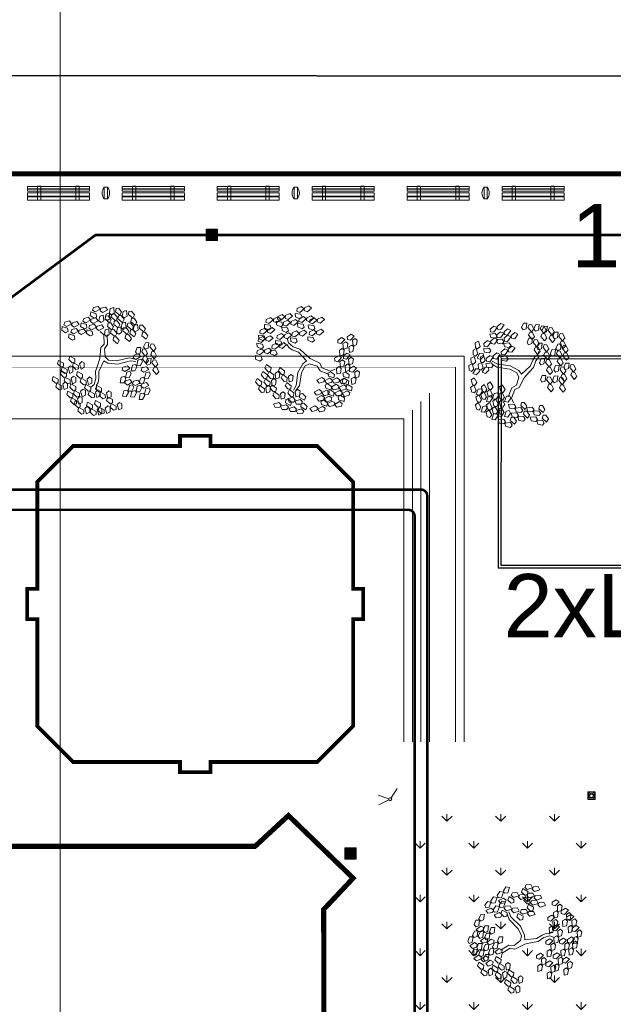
# Model space of a CAD drawing. Header units: millimetres. Extents: x 747415 to 1601423, y -236173 to 551995.
# Tile 327 of 549: x 1115959 to 1139404, y 124037 to 162897. Entities that reach past the tile are written whole.
import ezdxf
from ezdxf.lldxf.tags import DXFTag

# ---------------------------------------------------------------- set-up
doc = ezdxf.new("R2010")
doc.units = ezdxf.units.MM
doc.header["$LTSCALE"] = 100
doc.header["$MEASUREMENT"] = 0
doc.linetypes.add('BORDERX2', pattern=[88.9, 25.4, -12.7, 25.4, -12.7, 0, -12.7])
doc.layers.get('0').update_dxf_attribs({"linetype": 'CONTINUOUS', "lineweight": 0})
for name, color, linetype, lineweight in [('T--9021_OPSTALLEN_SPEC_Rondom_gebouw_Z', 8, 'CONTINUOUS', 0), ('T--A9042_BEPLANTING', 90, 'CONTINUOUS', 0), ('T--L9020_GEBOUWEN', 252, 'CONTINUOUS', 0), ('T--L9024_Trappen', 8, 'CONTINUOUS', 0), ('T--L9042_BOMEN', 84, 'CONTINUOUS', 0), ('T--L9051_Verwarming', 210, 'CENTRALE_VERWARMING', 0), ('T--L9052_Hemelwaterafvoer', 130, 'HEMELWATER_AFVOER', 0), ('T--L9052_Straatkolken', 240, 'CONTINUOUS', 0), ('T--L9064_ICT', 170, 'ICT_LEIDING', 0), ('T--L9071_TERREINMEUBILAIR_Bank', 250, 'CONTINUOUS', 0), ('T--T9042_Boomsoort', 7, 'CONTINUOUS', 0)]:
    doc.layers.add(name, color=color, linetype=linetype, lineweight=lineweight)
doc.layers.add('T--L9000_PERCELEN', color=4, linetype='BORDERX2')
doc.layers.add('T--L9041_VERHARDING_Wegen', color=7, linetype='CONTINUOUS')
doc.styles.get("Standard").update_dxf_attribs({"font": 'arial.ttf'})
tags = doc.linetypes.add('CENTRALE_VERWARMING', pattern='A,12.7,-5.08,["CV",Standard,S=2.54,R=0,X=-2.54,Y=-1.27],-5.08', length=22.86).pattern_tags.tags
tags[6] = DXFTag(74, 10)
tags = doc.linetypes.add('HEMELWATER_AFVOER', pattern='A,12.7,-5.08,["HWA",Standard,S=2.54,R=0,X=-2.54,Y=-1.27],-7.62', length=25.4).pattern_tags.tags
tags[6] = DXFTag(74, 10)
tags = doc.linetypes.add('ICT_LEIDING', pattern='A,12.7,-5.08,["ICT",Standard,S=2.54,R=0,X=-2.54,Y=-1.27],-7.62', length=25.4).pattern_tags.tags
tags[6] = DXFTag(74, 10)

# ---------------------------------------------------------------- blocks, each defined once
blk = doc.blocks.new('FMEBLOCK8')
at = {"layer": 'T--L9000_PERCELEN', "flags": 128}
blk.add_lwpolyline([(80.41812, -10.793575), (80.19502, -11.000275), (79.98204, -11.217375), (79.7801, -11.445525), (79.59104, -11.68245), (79.41302, -11.92945), (79.24903, -12.18555), (79.097, -12.448475), (78.959, -12.719525), (78.83503, -12.9974), (78.72601, -13.280475), (78.6301, -13.5694), (78.55006, -13.86255), (78.48405, -14.159275), (78.43299, -14.458275), (78.39803, -14.760525), (78.37802, -15.0644), (78.37411, -15.3673), (78.38492, -15.6715), (78.41114, -15.9744), (78.453, -16.27535), (78.50912, -16.57435), (78.58111, -16.86945), (78.66805, -17.160325), (78.76902, -17.4473), (78.88494, -17.728425), (79.01512, -18.003375), (79.15795, -18.2715), (79.31504, -18.5315), (79.48501, -18.783375), (79.66809, -19.026475), (79.86313, -19.2595), (166.62695, -118.250275), (170.81502, -117.9893), (172.64996, -119.8535), (174.41797, -122.567575), (175.33498, -125.5644), (175.33199, -129.0783), (177.77896, -152.066525), (143.32404, -153.153325), (124.91898, -153.708425), (101.19701, -152.5394), (57.80406, -147.921475), (51.18995, -147.2393), (60.34993, -141.66945), (36.61002, -137.8793), (6.12812, -132.982525), (-32.51188, -124.855575), (-75.50601, -115.69935), (-114.67087, -107.24545), (-155.98807, -98.490275), (-201.03702, -88.701275), (-196.19989, -62.437375), (-193.60503, -48.347325), (-183.94089, 5.017675), (-169.50908, 82.338425), (-156.21094, 153.708425), (-153.35296, 153.1556), (-114.78794, 145.603575), (-60.05599, 135.1896), (5.01193, 122.717725), (7.06399, 122.391425), (22.62993, 119.480725), (65.84992, 111.274475), (165.02799, 92.078675), (199.46198, 85.381725), (201.03702, 84.815575), (195.60695, 83.9605), (187.06912, 77.793625), (170.01301, 62.10945), (164.46311, 63.005475), (108.07194, 13.410475), (86.38593, -5.380375)], close=True, dxfattribs=at)
blk = doc.blocks.new('FMEBLOCK10')
at = {"layer": 'T--L9000_PERCELEN', "flags": 128}
blk.add_lwpolyline([(-144.82893, 14.817888), (-145.02397, 15.050913), (-145.20705, 15.294013), (-145.37702, 15.545888), (-145.53411, 15.805888), (-145.67694, 16.074013), (-145.80712, 16.348963), (-145.92304, 16.630088), (-146.02401, 16.917063), (-146.11095, 17.207938), (-146.18294, 17.503038), (-146.23906, 17.802038), (-146.28092, 18.102988), (-146.30714, 18.405888), (-146.31795, 18.710088), (-146.31404, 19.012988), (-146.29403, 19.316863), (-146.25907, 19.619113), (-146.20801, 19.918113), (-146.142, 20.214838), (-146.06196, 20.507988), (-145.96605, 20.796913), (-145.85703, 21.079988), (-145.73306, 21.357863), (-145.59506, 21.628913), (-145.44303, 21.891838), (-145.27904, 22.147938), (-145.10102, 22.394938), (-144.91196, 22.631863), (-144.71002, 22.860013), (-144.49704, 23.077113), (-144.27394, 23.283813), (-138.30613, 28.697013), (-116.62012, 47.487863), (-60.22895, 97.082863), (-54.67905, 96.186838), (-37.62294, 111.871013), (-29.08511, 118.037888), (-23.65504, 118.892963), (-18.79813, 119.658013), (-9.22392, 115.908813), (-1.20911, 112.288963), (0.65504, 110.160863), (101.86102, -5.339912), (110.37999, -16.182887), (130.01394, -40.804887), (146.31795, -61.715062), (145.31699, -62.344912), (128.53504, -71.838162), (109.77095, -81.221887), (96.853, -87.145012), (86.75508, -91.497087), (65.77494, -99.458937), (35.85286, -109.074062), (-3.25703, -117.914062), (-11.3781, -119.658012), (-17.09406, -117.515937), (-48.71308, -83.590162), (-53.87704, -83.911912), (-58.06511, -84.172887)], close=True, dxfattribs=at)
blk = doc.blocks.new('L', base_point=(1.368, 0.591))
for p, q in [((1.281, 0.65), (1.312, 0.675)), ((1.294, 0.6), (1.281, 0.65)), ((1.312, 0.675), (1.342, 0.621)), ((1.275, 0.567), (1.306, 0.592)), ((1.288, 0.517), (1.275, 0.567)), ((1.322, 0.591), (1.294, 0.6)), ((1.306, 0.592), (1.336, 0.538)), ((1.342, 0.621), (1.322, 0.591)), ((1.337, 0.489), (1.356, 0.548)), ((1.356, 0.548), (1.391, 0.554)), ((1.391, 0.554), (1.404, 0.527)), ((1.317, 0.508), (1.288, 0.517)), ((1.336, 0.538), (1.317, 0.508)), ((1.376, 0.484), (1.337, 0.489)), ((1.404, 0.527), (1.376, 0.484))]:
    blk.add_line(p, q)
blk = doc.blocks.new('boom40')
for p, q in [((1284, 1530), (1366, 1774)), ((-1946, 554), (-2339, 820)), ((-1946, 798), (-2318, 1020)), ((-911, 665), (-1946, 798)), ((683, 621), (890, 1109)), ((890, 1109), (1076, 1397)), ((932, 510), (1118, 1042)), ((1076, 1397), (1284, 1530)), ((1118, 1042), (1428, 1419)), ((1428, 1419), (1780, 1530)), ((-932, 377), (-1946, 554)), ((-372, 89), (-932, 377)), ((-228, 288), (-911, 665)), ((-228, -244), (-372, 89)), ((0, 0), (-228, 288)), ((0, 0), (683, 621)), ((207, -289), (600, 155)), ((600, 155), (932, 510)), ((-228, -244), (-414, -865)), ((207, -289), (-186, -1065)), ((-766, -1087), (-1056, -1797)), ((-538, -1220), (-807, -1907)), ((-414, -865), (-766, -1087)), ((-186, -1065), (-538, -1220)), ((-807, -1907), (-642, -2262))]:
    blk.add_line(p, q)
for p, xscale, yscale, zscale, rotation in [((-1759, 3260), 7200.000000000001, 7200.000000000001, 7200.000000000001, 295.0165150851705), ((331, 3260), 7199.999999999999, 7199.999999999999, 7199.999999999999, 190.1248425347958), ((1304, 3149), 7199.999999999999, 7199.999999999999, 7199.999999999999, 190.1248425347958), ((1945, 3016), 7199.999999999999, 7199.999999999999, 7199.999999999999, 190.1248425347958), ((-1221, 2816), 7200.000000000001, 7200.000000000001, 7200.000000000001, 295.0165150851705), ((-662, 2528), 7200.000000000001, 7200.000000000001, 7200.000000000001, 295.0165150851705), ((2794, 2550), 7199.999999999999, 7199.999999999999, 7199.999999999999, 190.1248425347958), ((-3146, 1930), 7199.999999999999, 7199.999999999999, 7199.999999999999, 347.8021081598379), ((-2256, 2107), 7200.000000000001, 7200.000000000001, 7200.000000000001, 295.0165150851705), ((766, 2084), 7199.999999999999, 7199.999999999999, 7199.999999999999, 190.1248425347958), ((1532, 1685), 7199.999999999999, 7199.999999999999, 7199.999999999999, 190.1248425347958), ((3043, 1619), 7199.999999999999, 7199.999999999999, 7199.999999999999, 190.1248425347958), ((-2070, 931), 7200.000000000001, 7200.000000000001, 7200.000000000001, 295.0165150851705), ((-890, 1463), 7200.000000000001, 7200.000000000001, 7200.000000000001, 295.0165150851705), ((2587, 1175), 7199.999999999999, 7199.999999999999, 7199.999999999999, 190.1248425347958), ((-3477, 710), 7199.999999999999, 7199.999999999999, 7199.999999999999, 347.8021081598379), ((-2732, 820), 7199.999999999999, 7199.999999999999, 7199.999999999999, 347.8021081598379), ((1739, 488), 7199.999999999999, 7199.999999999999, 7199.999999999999, 190.1248425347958), ((2877, -67), 7199.999999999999, 7199.999999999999, 7199.999999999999, 190.1248425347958), ((3663, 110), 7199.999999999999, 7199.999999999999, 7199.999999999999, 190.1248425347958), ((1821, -865), 7199.999999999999, 7199.999999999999, 7199.999999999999, 190.1248425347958), ((2773, -910), 7199.999999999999, 7199.999999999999, 7199.999999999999, 190.1248425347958), ((-310, -2284), 7200.000000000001, 7200.000000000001, 7200.000000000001, 66.16076666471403), ((1118, -2528), 7200.000000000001, 7200.000000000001, 7200.000000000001, 66.16076666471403), ((-1138, -3460), 7200.000000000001, 7200.000000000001, 7200.000000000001, 66.16076666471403), ((-103, -2971), 7200.000000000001, 7200.000000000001, 7200.000000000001, 66.16076666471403), ((1387, -3282), 7200.000000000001, 7200.000000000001, 7200.000000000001, 66.16076666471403)]:
    blk.add_blockref('L', p, dxfattribs=dict(xscale=xscale, yscale=yscale, zscale=zscale, rotation=rotation))
at = {"xscale": 7200, "yscale": 7200, "zscale": 7200}
for p in [(-3353, -887), (-2070, -1220), (-2546, -1419), (-1118, -1441), (-2980, -2240), (-2132, -2839), (-1656, -2572), (-1138, -2617)]:
    blk.add_blockref('L', p, dxfattribs=at)
blk = doc.blocks.new('Afvalbak')
at = {"layer": 'T--L9071_TERREINMEUBILAIR_Bank', "linetype": 'Continuous'}
blk.add_lwpolyline([(-65, 0), (65, 0), (65, -460), (-65, -460)], close=True, dxfattribs=at)
for centre, start, end in [((225.625, -230), 141.641984, 218.358016), ((-225.625, -230), 321.641984, 38.358016)]:
    blk.add_arc(centre, 370.625, start, end, dxfattribs=at)
blk = doc.blocks.new('*U179')
at = {"layer": 'T--L9071_TERREINMEUBILAIR_Bank', "linetype": 'Continuous'}
for points in [[(-300, 0), (0, 0), (0, -300), (-300, -300)], [(-191, -50), (-250, -109), (-250, -191), (-191, -250), (-109, -250), (-50, -191), (-50, -109), (-109, -50)]]:
    blk.add_lwpolyline(points, close=True, dxfattribs=at)
for points in [[(-109, -50), (0, 0)], [(-50, -109), (0, 0)], [(-250, -109), (-300, 0)], [(-191, -50), (-300, 0)], [(-250, -191), (-300, -300)], [(-191, -250), (-300, -300)], [(-109, -250), (0, -300)], [(-50, -191), (0, -300)]]:
    blk.add_lwpolyline(points, dxfattribs=at)
blk.add_circle((-150, -150), 70, dxfattribs=at)

msp = doc.modelspace()

# ---------------------------------------------------------------- hatches: boundary and pattern name
at = {"layer": 'T--A9042_BEPLANTING'}
h = msp.add_hatch(dxfattribs=at)
h.set_pattern_fill('GRASS', color=256, scale=1500, style=0)
edge = h.paths.add_edge_path()
edge.add_line((1194589.183, 247525.193), (1194593.64, 247264.881))
edge.add_line((1194593.64, 247264.881), (1189597.042, 247120.843))
edge.add_line((1189597.042, 247120.843), (1179615.176, 246734.424))
edge.add_line((1179615.176, 246734.424), (1169673.169, 246260.926))
edge.add_line((1169673.169, 246260.926), (1159743.156, 245284.429))
edge.add_line((1159743.156, 245284.429), (1149794.302, 244232.037))
edge.add_line((1149794.302, 244232.037), (1139904.319, 243419.621))
edge.add_line((1139904.319, 243419.621), (1138613.747, 243325.021))
edge.add_line((1138613.747, 243325.021), (1135690.007, 243117.197))
edge.add_line((1135690.007, 243117.197), (1132771.926, 242932.503))
edge.add_line((1132771.926, 242932.503), (1129859.398, 242758.599))
edge.add_line((1129859.398, 242758.599), (1126616.556, 242566.575))
edge.add_line((1126616.556, 242566.575), (1123385.964, 242364.695))
edge.add_line((1123385.964, 242364.695), (1120184.728, 242139.833))
edge.add_line((1120184.728, 242139.833), (1117014.113, 241880.011))
edge.add_line((1117014.113, 241880.011), (1113876.289, 241570.228))
edge.add_line((1113876.289, 241570.228), (1110773.76, 241198.319))
edge.add_line((1110773.76, 241198.319), (1107692.214, 240764.72))
edge.add_line((1107692.214, 240764.72), (1104624.361, 240306.925))
edge.add_line((1104624.361, 240306.925), (1101572.465, 239835.828))
edge.add_line((1101572.465, 239835.828), (1100403.086, 239650.924))
edge.add_line((1100403.086, 239650.924), (1097780.987, 239217.99))
edge.add_line((1097780.987, 239217.99), (1095157.329, 238732.83))
edge.add_line((1095157.329, 238732.83), (1092526.922, 238274.052))
edge.add_line((1092526.922, 238274.052), (1089457.602, 237766.051))
edge.add_line((1089457.602, 237766.051), (1086388.73, 237224.846))
edge.add_line((1086388.73, 237224.846), (1083401.545, 236651.668))
edge.add_line((1083401.545, 236651.668), (1080469.385, 236024.459))
edge.add_line((1080469.385, 236024.459), (1077519.444, 235269.823))
edge.add_line((1077519.444, 235269.823), (1074567.867, 234454.498))
edge.add_line((1074567.867, 234454.498), (1071611.505, 233602.32))
edge.add_line((1071611.505, 233602.32), (1068661.406, 232725.291))
edge.add_line((1068661.406, 232725.291), (1065719.424, 231822.381))
edge.add_line((1065719.424, 231822.381), (1062684.54, 230856.109))
edge.add_line((1062684.54, 230856.109), (1059866.196, 229920.836))
edge.add_line((1059866.196, 229920.836), (1056845.381, 228880.035))
edge.add_line((1056845.381, 228880.035), (1054034.15, 227860.451))
edge.add_line((1054034.15, 227860.451), (1051908.682, 227043.859))
edge.add_line((1051908.682, 227043.859), (1051192.354, 226766.278))
edge.add_line((1051192.354, 226766.278), (1050671.69, 226564.519))
edge.add_line((1050671.69, 226564.519), (1049927.631, 226262.62))
edge.add_line((1049927.631, 226262.62), (1049070.32, 225903.54))
edge.add_line((1049070.32, 225903.54), (1048360.834, 225606.376))
edge.add_line((1048360.834, 225606.376), (1045574.185, 224396.868))
edge.add_line((1045574.185, 224396.868), (1042746.023, 223102.062))
edge.add_line((1042746.023, 223102.062), (1039916.204, 221736.561))
edge.add_line((1039916.204, 221736.561), (1037264.038, 220364.549))
edge.add_line((1037264.038, 220364.549), (1036639.036, 220037.907))
edge.add_line((1036639.036, 220037.907), (1035761.731, 219567.084))
edge.add_line((1035761.731, 219567.084), (1034455.173, 218860.02))
edge.add_line((1034455.173, 218860.02), (1031834.519, 217415.207))
edge.add_line((1031834.519, 217415.207), (1029063.532, 215837.52))
edge.add_line((1029063.532, 215837.52), (1026493.513, 214322.916))
edge.add_line((1026493.513, 214322.916), (1023661.374, 212596.81))
edge.add_line((1023661.374, 212596.81), (1021148.701, 211011.913))
edge.add_line((1021148.701, 211011.913), (1018664.489, 209394.723))
edge.add_line((1018664.489, 209394.723), (1016111.63, 207674.051))
edge.add_line((1016111.63, 207674.051), (1013541.964, 205866.676))
edge.add_line((1013541.964, 205866.676), (1011054.819, 204060.939))
edge.add_line((1011054.819, 204060.939), (1008551.61, 202180.933))
edge.add_line((1008551.61, 202180.933), (1006071.977, 200261.271))
edge.add_line((1006071.977, 200261.271), (1003623.026, 198305.877))
edge.add_line((1003623.026, 198305.877), (1001255.469, 196356.541))
edge.add_line((1001255.469, 196356.541), (998895.97, 194358.237))
edge.add_line((998895.97, 194358.237), (996592.894, 192340.973))
edge.add_line((996592.894, 192340.973), (994271.188, 190253.094))
edge.add_line((994271.188, 190253.094), (992089.799, 188232.713))
edge.add_line((992089.799, 188232.713), (989855.126, 186096.735))
edge.add_line((989855.126, 186096.735), (987565.682, 183840.779))
edge.add_line((987565.682, 183840.779), (985556.73, 181812.43))
edge.add_line((985556.73, 181812.43), (983340.235, 179499.914))
edge.add_line((983340.235, 179499.914), (981234.422, 177237.565))
edge.add_line((981234.422, 177237.565), (979162.94, 174943.215))
edge.add_line((979162.94, 174943.215), (977214.691, 172724.59))
edge.add_line((977214.691, 172724.59), (975036.892, 170165.071))
edge.add_line((975036.892, 170165.071), (973160.412, 167901.106))
edge.add_line((973160.412, 167901.106), (971300.145, 165540.186))
edge.add_line((971300.145, 165540.186), (970653.489, 164750.347))
edge.add_line((970653.489, 164750.347), (969323.906, 163031.694))
edge.add_line((969323.906, 163031.694), (967532.389, 160664.585))
edge.add_line((967532.389, 160664.585), (965620.33, 158124.446))
edge.add_line((965620.33, 158124.446), (963729.485, 155559.861))
edge.add_line((963729.485, 155559.861), (962160.024, 153368.205))
edge.add_line((962160.024, 153368.205), (960583.853, 151476.839))
edge.add_line((960583.853, 151476.839), (957868.106, 147829.141))
edge.add_line((957868.106, 147829.141), (955546.579, 144354.957))
edge.add_line((955546.579, 144354.957), (952781.766, 139999.101))
edge.add_line((952781.766, 139999.101), (950228.309, 135925.671))
edge.add_line((950228.309, 135925.671), (947689.507, 131669.07))
edge.add_line((947689.507, 131669.07), (945836.511, 128467.426))
edge.add_line((945836.511, 128467.426), (939785.242, 117718.876))
edge.add_line((939785.242, 117718.876), (930712.869, 102774.401))
edge.add_line((930712.869, 102774.401), (922173.53, 90199.799))
edge.add_arc((831492.457, 157259.067), 112782.989, 306.60619454, 323.5168236, ccw=False)
edge.add_line((898746.269, 66722.183), (906881.323, 58450.839))
edge.add_arc((1039056.702, -43733.649), 167068.849, 138.06483794, 142.29247104, ccw=False)
edge.add_line((914773.924, 67916.66), (924725.806, 83316.857))
edge.add_line((924725.806, 83316.857), (935036.865, 100427.915))
edge.add_line((935036.865, 100427.915), (938271.243, 105214.41))
edge.add_line((938271.243, 105214.41), (944567.151, 115601.153))
edge.add_line((944567.151, 115601.153), (949536.685, 124088.131))
edge.add_line((949536.685, 124088.131), (954824.472, 132626.587))
edge.add_line((954824.472, 132626.587), (959827.89, 140132.671))
edge.add_line((959827.89, 140132.671), (963059.812, 145135.12))
edge.add_line((963059.812, 145135.12), (965500.197, 148828.356))
edge.add_line((965500.197, 148828.356), (966613.361, 150562.786))
edge.add_line((966613.361, 150562.786), (968025.373, 152669.584))
edge.add_line((968025.373, 152669.584), (969925.147, 155201.552))
edge.add_line((969925.147, 155201.552), (971712.101, 157704.465))
edge.add_line((971712.101, 157704.465), (973307.285, 159791.446))
edge.add_line((973307.285, 159791.446), (974380.773, 161326.936))
edge.add_line((974380.773, 161326.936), (975513.5, 162711.848))
edge.add_line((975513.5, 162711.848), (977022.752, 164676.523))
edge.add_line((977022.752, 164676.523), (979125.989, 167160.936))
edge.add_line((979125.989, 167160.936), (980701.644, 168861.659))
edge.add_line((980701.644, 168861.659), (983077.997, 171627.505))
edge.add_line((983077.997, 171627.505), (985074.319, 173856.029))
edge.add_line((985074.319, 173856.029), (986909.132, 175828.505))
edge.add_line((986909.132, 175828.505), (989063.699, 178159.256))
edge.add_line((989063.699, 178159.256), (991154.428, 180245.145))
edge.add_line((991154.428, 180245.145), (993121.205, 182057.606))
edge.add_line((993121.205, 182057.606), (995324.494, 184142.051))
edge.add_line((995324.494, 184142.051), (997280.219, 186006.612))
edge.add_line((997280.219, 186006.612), (999623.744, 188200.448))
edge.add_line((999623.744, 188200.448), (1002349.065, 190608.065))
edge.add_line((1002349.065, 190608.065), (1004754.956, 192653.066))
edge.add_line((1004754.956, 192653.066), (1007294.928, 194741.918))
edge.add_line((1007294.928, 194741.918), (1008978.786, 196161.928))
edge.add_line((1008978.786, 196161.928), (1011076.047, 197755.95))
edge.add_line((1011076.047, 197755.95), (1013065.241, 199247.814))
edge.add_line((1013065.241, 199247.814), (1015821.037, 201346.882))
edge.add_line((1015821.037, 201346.882), (1017686.716, 202722.52))
edge.add_line((1017686.716, 202722.52), (1020957.031, 204817.97))
edge.add_line((1020957.031, 204817.97), (1023228.197, 206313.401))
edge.add_line((1023228.197, 206313.401), (1026470.58, 208376.744))
edge.add_line((1026470.58, 208376.744), (1028603.548, 209658.432))
edge.add_line((1028603.548, 209658.432), (1030968.801, 211111.637))
edge.add_line((1030968.801, 211111.637), (1032974.557, 212278.47))
edge.add_line((1032974.557, 212278.47), (1034989.373, 213415.47))
edge.add_line((1034989.373, 213415.47), (1036654.679, 214452.728))
edge.add_line((1036654.679, 214452.728), (1038246.03, 215241.653))
edge.add_line((1038246.03, 215241.653), (1039948.347, 216202.761))
edge.add_line((1039948.347, 216202.761), (1041825.775, 217172.039))
edge.add_line((1041825.775, 217172.039), (1043014.131, 217759.859))
edge.add_line((1043014.131, 217759.859), (1045164.207, 218821.145))
edge.add_line((1045164.207, 218821.145), (1047341.541, 219812.404))
edge.add_line((1047341.541, 219812.404), (1050071.07, 221013.985))
edge.add_line((1050071.07, 221013.985), (1051244.22, 221490.97))
edge.add_line((1051244.22, 221490.97), (1052347.556, 221956.97))
edge.add_line((1052347.556, 221956.97), (1053649.506, 222430.47))
edge.add_line((1053649.506, 222430.47), (1054533.126, 222784.97))
edge.add_line((1054533.126, 222784.97), (1056086.056, 223306.47))
edge.add_line((1056086.056, 223306.47), (1057869.317, 223968.97))
edge.add_line((1057869.317, 223968.97), (1060574.556, 224929.97))
edge.add_line((1060574.556, 224929.97), (1063483.693, 225922.97))
edge.add_line((1063483.693, 225922.97), (1065608.903, 226631.593))
edge.add_line((1065608.903, 226631.593), (1069173.064, 227676.47))
edge.add_line((1069173.064, 227676.47), (1072281.977, 228625.637))
edge.add_line((1072281.977, 228625.637), (1075375.394, 229611.47))
edge.add_line((1075375.394, 229611.47), (1077123.927, 230119.62))
edge.add_line((1077123.927, 230119.62), (1080375.394, 230986.97))
edge.add_line((1080375.394, 230986.97), (1082892.594, 231747.063))
edge.add_line((1082892.594, 231747.063), (1087287.423, 232727.295))
edge.add_line((1087287.423, 232727.295), (1089726.851, 233304.236))
edge.add_line((1089726.851, 233304.236), (1092683.446, 233905.227))
edge.add_line((1092683.446, 233905.227), (1095564.394, 234529.046))
edge.add_line((1095564.394, 234529.046), (1098820.303, 235134.124))
edge.add_line((1098820.303, 235134.124), (1101429.17, 235680.801))
edge.add_line((1101429.17, 235680.801), (1102775.394, 235932.97))
edge.add_line((1102775.394, 235932.97), (1105482.445, 236248.973))
edge.add_line((1105482.445, 236248.973), (1107758.807, 236612.397))
edge.add_line((1107758.807, 236612.397), (1110496.735, 236978.709))
edge.add_line((1110496.735, 236978.709), (1115376.091, 237663.748))
edge.add_line((1115376.091, 237663.748), (1120160.891, 238162.648))
edge.add_line((1120160.891, 238162.648), (1122883.614, 238303.454))
edge.add_line((1122883.614, 238303.454), (1125390.669, 238461.915))
edge.add_line((1125390.669, 238461.915), (1128123.405, 238391.97))
edge.add_line((1128123.405, 238391.97), (1132768.171, 238736.47))
edge.add_line((1132768.171, 238736.47), (1135790.587, 239107.966))
edge.add_line((1135790.587, 239107.966), (1138342.94, 239481.456))
edge.add_line((1138342.94, 239481.456), (1142060.43, 239524.47))
edge.add_line((1142060.43, 239524.47), (1147419.918, 239838.053))
edge.add_line((1147419.918, 239838.053), (1152508.673, 240937.759))
edge.add_line((1152508.673, 240937.759), (1161790.445, 241405.25))
edge.add_line((1161790.445, 241405.25), (1166293.104, 242414.317))
edge.add_line((1166293.104, 242414.317), (1170003.913, 243136.47))
edge.add_line((1170003.913, 243136.47), (1182817.631, 243902.97))
edge.add_line((1182817.631, 243902.97), (1191677.387, 244103.47))
edge.add_line((1191677.387, 244103.47), (1200992.076, 244164.47))
edge.add_line((1200992.076, 244164.47), (1212315.556, 244345.47))
edge.add_line((1212315.556, 244345.47), (1212435.36, 247419.97))
edge.add_line((1212435.36, 247419.97), (1205479.36, 247503.517))
edge.add_line((1205479.36, 247503.517), (1202606.248, 247460.622))
edge.add_line((1202606.248, 247460.622), (1194593.64, 247264.881))
h = msp.add_hatch(dxfattribs=at)
h.set_pattern_fill('GRASS', color=256, scale=1500, style=0)
h.set_pattern_definition([(90, (-119805.5, 797.9), (-1060.6602, 1060.6602), [281.25, -1840.0703]), (45, (-119805.5, 798), (-1060.6602, 1060.6602), [281.25, -1218.75]), (135, (-119805.5, 798), (-1060.6602, -1060.6602), [281.25, -1218.75])])
h.paths.add_polyline_path([(1131156.419, 105334.562), (1129451.749, 105153.938), (1129451.749, 103357.947), (1138882.02, 103357.947), (1138881.52, 115509.903), (1138881.52, 132272.578), (1131156.419, 132272.578)])
at = {"layer": 'T--L9052_Straatkolken', "linetype": 'Continuous'}
h = msp.add_hatch(color=256, dxfattribs=at)
h.dxf.hatch_style = 1
h.paths.add_polyline_path([(1123775.938, 154636.129), (1123325.938, 154636.129), (1123325.938, 154186.129), (1123775.938, 154186.129)])
h = msp.add_hatch(color=256, dxfattribs=at)
h.dxf.hatch_style = 1
h.paths.add_polyline_path([(1129253.992, 130214.68), (1128803.992, 130214.68), (1128803.992, 129764.68), (1129253.992, 129764.68)])

# ---------------------------------------------------------------- linework, layer by layer
at = {"layer": 'T--9021_OPSTALLEN_SPEC_Rondom_gebouw_Z', "lineweight": 0}
for p, q in [((1116657.786, 140437.204), (1116257.786, 140437.204)), ((1116257.786, 139237.204), (1116657.786, 139237.204))]:
    msp.add_line(p, q, dxfattribs=at)
at = {"layer": 'T--9021_OPSTALLEN_SPEC_Rondom_gebouw_Z', "lineweight": 0, "const_width": 150}
for points in [[(1129127.786, 140437.204), (1129127.786, 144657.99), (1127713.573, 146072.204), (1123492.786, 146072.204), (1123492.786, 146472.204), (1122292.786, 146472.204), (1122292.786, 146072.204), (1118072, 146072.204), (1116657.786, 144657.99), (1116657.786, 140437.204)], [(1122292.786, 146072.204), (1118072, 146072.204), (1116657.786, 144657.99), (1116657.786, 140437.204), (1116257.786, 140437.204), (1116257.786, 139237.204), (1116657.786, 139237.204), (1116657.786, 135016.418), (1118072, 133602.204), (1122292.786, 133602.204)], [(1123492.786, 133602.204), (1127713.573, 133602.204), (1129127.786, 135016.418), (1129127.786, 139237.204), (1129527.786, 139237.204), (1129527.786, 140437.204), (1129127.786, 140437.204), (1129127.786, 144657.99), (1127713.573, 146072.204), (1123492.786, 146072.204)], [(1116657.786, 139237.204), (1116657.786, 135016.418), (1118072, 133602.204), (1122292.786, 133602.204), (1122292.786, 133202.204), (1123492.786, 133202.204), (1123492.786, 133602.204), (1127713.573, 133602.204), (1129127.786, 135016.418), (1129127.786, 139237.204)]]:
    msp.add_lwpolyline(points, dxfattribs=at)
at = {"layer": 'T--L9020_GEBOUWEN', "const_width": 200}
msp.add_lwpolyline([(1103537.356, 173863.108), (1103537.356, 156813.108), (1104058.889, 156813.108), (1104058.093, 150553.664), (1108466.956, 150553.664), (1108466.159, 156813.108), (1161987.356, 156813.108), (1161987.356, 173863.108)], close=True, dxfattribs=at)
msp.add_lwpolyline([(1085780.405, 130272.104), (1125253.76, 130272.198), (1126572.999, 131488.487), (1129127.786, 129015.774), (1127963.124, 127778.963), (1128021.582, 108378.788)], dxfattribs=at)
at = {"layer": 'T--L9024_Trappen', "lineweight": 0}
for p, q in [((1133167.786, 134393.078), (1133167.786, 149183.108)), ((1131807.786, 134393.078), (1131807.786, 147823.108)), ((1131467.786, 134393.078), (1131467.786, 147483.108)), ((1131127.786, 134393.078), (1131127.786, 147143.108))]:
    msp.add_line(p, q, dxfattribs=at)
at = {"layer": 'T--L9024_Trappen', "lineweight": 0, "const_width": 1}
for points in [[(1133167.786, 149183.108), (1109467.356, 149183.108)], [(1132827.786, 148843.108), (1109807.356, 148843.108)], [(1132827.786, 134393.078), (1132827.786, 148843.108)], [(1132487.786, 148503.108), (1110147.356, 148503.108)], [(1132487.786, 134393.078), (1132487.786, 148503.108)], [(1132147.786, 148163.108), (1110487.356, 148163.108)], [(1131807.786, 147823.108), (1110827.356, 147823.108)], [(1131467.786, 147483.108), (1111167.356, 147483.108)]]:
    msp.add_lwpolyline(points, dxfattribs=at)
at = {"layer": 'T--L9024_Trappen', "lineweight": 0}
for points in [[(1132147.786, 134393.078), (1132147.786, 148163.108)], [(1131127.786, 147143.108), (1111507.356, 147143.108)]]:
    msp.add_lwpolyline(points, dxfattribs=at)
at = {"layer": 'T--L9041_VERHARDING_Wegen', "lineweight": 0}
for p, q in [((1133507.786, 134393.078), (1133507.786, 149613.108)), ((1130929.21, 132273.078), (1130928.71, 132272.578))]:
    msp.add_line(p, q, dxfattribs=at)
msp.add_lwpolyline([(1133507.786, 149613.108), (1109127.356, 149613.108)], dxfattribs=at)
at = {"layer": 'T--L9041_VERHARDING_Wegen'}
for points in [[(1134860.996, 149617.249), (1134857.786, 141261.543), (1142357.786, 141261.543), (1145607.786, 146890.709), (1145641.091, 149613.108)], [(1134970.954, 149507.207), (1134967.829, 141371.543), (1142294.278, 141371.543), (1145498.146, 146920.806), (1145529.738, 149503.151)]]:
    msp.add_lwpolyline(points, close=True, dxfattribs=at)
at = {"layer": 'T--L9041_VERHARDING_Wegen', "const_width": 1}
for points in [[(1131075.5, 134393.078), (1131075.5, 134083.078), (1135881.52, 134083.078), (1135881.52, 134393.078)], [(1131075.5, 132583.078), (1131075.5, 132273.078), (1135881.52, 132273.078), (1135881.52, 132583.078)]]:
    msp.add_lwpolyline(points, close=True, dxfattribs=at)
for points in [[(1135881.52, 132583.078), (1138881.52, 132583.078), (1138882.02, 115509.903), (1138881.52, 115509.903), (1138882.02, 103357.947), (1129451.749, 103357.947), (1129451.749, 105153.938), (1131156.419, 105334.562), (1131156.419, 132273.078)], [(1135881.52, 132473.078), (1138771.523, 132473.078), (1138772.016, 115619.903), (1138771.515, 115619.903), (1138772.015, 103467.947), (1129561.749, 103467.947), (1129561.749, 105054.977), (1131266.419, 105235.602), (1131266.419, 132273.078)]]:
    msp.add_lwpolyline(points, dxfattribs=at)
at = {"layer": 'T--L9051_Verwarming', "ltscale": 1.8, "const_width": 100}
for points in [[(1154811.77, 68568.212), (1154811.77, 84025.624, 0.414213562), (1154561.77, 84275.624), (1132306.77, 84275.624, -0.414213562), (1132056.77, 84525.624), (1132056.77, 144102.204, 0.414213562), (1131806.77, 144352.204), (1085669.385, 144352.204, -0.414213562), (1085419.385, 144602.204), (1085419.385, 161018.372, 0.414213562), (1085169.385, 161268.372), (1078659.438, 161268.372)], [(1078659.438, 160268.372), (1084769.385, 160268.372, -0.414213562), (1085019.385, 160018.372), (1085019.385, 143802.204, 0.414213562), (1085269.385, 143552.204), (1131306.77, 143552.204, -0.414213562), (1131556.77, 143302.204), (1131556.77, 84025.624, 0.414213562), (1131806.77, 83775.624), (1154061.77, 83775.624, -0.414213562), (1154311.77, 83525.624), (1154311.77, 68568.212)]]:
    msp.add_lwpolyline(points, format="xyb", dxfattribs=at)
at = {"layer": 'T--L9052_Hemelwaterafvoer', "ltscale": 2, "const_width": 100}
msp.add_lwpolyline([(1086174.444, 130804.701), (1088349.517, 131700.534), (1118953.927, 154398.832), (1225670.756, 154398.832)], dxfattribs=at)
at = {"layer": 'T--L9052_Straatkolken', "linetype": 'Continuous'}
for points in [[(1123325.938, 154186.129), (1123775.938, 154186.129), (1123775.938, 154636.129), (1123325.938, 154636.129)], [(1128803.992, 129764.68), (1129253.992, 129764.68), (1129253.992, 130214.68), (1128803.992, 130214.68)]]:
    msp.add_lwpolyline(points, close=True, dxfattribs=at)
at = {"layer": 'T--L9064_ICT', "color": 3, "lineweight": 0}
msp.add_line((1117554.846, 115690.582), (1117554.846, 169377.957), dxfattribs=at)
at = {"layer": 'T--L9071_TERREINMEUBILAIR_Bank'}
for points in [[(1116262.356, 156313.108), (1118712.356, 156313.108), (1118712.356, 156228.108), (1116262.356, 156228.108)], [(1116662.356, 156328.108), (1116792.356, 156328.108), (1116792.356, 155778.108), (1116662.356, 155778.108)], [(1118182.356, 156328.108), (1118312.356, 156328.108), (1118312.356, 155778.108), (1118182.356, 155778.108)], [(1120012.356, 156313.108), (1122462.356, 156313.108), (1122462.356, 156228.108), (1120012.356, 156228.108)], [(1120412.356, 156328.108), (1120542.356, 156328.108), (1120542.356, 155778.108), (1120412.356, 155778.108)], [(1121932.356, 156328.108), (1122062.356, 156328.108), (1122062.356, 155778.108), (1121932.356, 155778.108)], [(1123762.356, 156313.108), (1126212.356, 156313.108), (1126212.356, 156228.108), (1123762.356, 156228.108)], [(1124162.356, 156328.108), (1124292.356, 156328.108), (1124292.356, 155778.108), (1124162.356, 155778.108)], [(1125682.356, 156328.108), (1125812.356, 156328.108), (1125812.356, 155778.108), (1125682.356, 155778.108)], [(1127512.356, 156313.108), (1129962.356, 156313.108), (1129962.356, 156228.108), (1127512.356, 156228.108)], [(1127912.356, 156328.108), (1128042.356, 156328.108), (1128042.356, 155778.108), (1127912.356, 155778.108)], [(1129432.356, 156328.108), (1129562.356, 156328.108), (1129562.356, 155778.108), (1129432.356, 155778.108)], [(1131262.356, 156313.108), (1133712.356, 156313.108), (1133712.356, 156228.108), (1131262.356, 156228.108)], [(1131662.356, 156328.108), (1131792.356, 156328.108), (1131792.356, 155778.108), (1131662.356, 155778.108)], [(1133182.356, 156328.108), (1133312.356, 156328.108), (1133312.356, 155778.108), (1133182.356, 155778.108)], [(1135012.356, 156313.108), (1137462.356, 156313.108), (1137462.356, 156228.108), (1135012.356, 156228.108)], [(1135412.356, 156328.108), (1135542.356, 156328.108), (1135542.356, 155778.108), (1135412.356, 155778.108)], [(1136932.356, 156328.108), (1136932.356, 156313.108), (1137062.356, 156313.108), (1137062.356, 156328.108)], [(1136932.356, 156328.108), (1137062.356, 156328.108), (1137062.356, 155778.108), (1136932.356, 155778.108)], [(1116262.356, 156213.108), (1118712.356, 156213.108), (1118712.356, 156128.108), (1116262.356, 156128.108)], [(1116262.356, 156068.108), (1118712.356, 156068.108), (1118712.356, 155938.108), (1116262.356, 155938.108)], [(1116262.356, 155908.108), (1118712.356, 155908.108), (1118712.356, 155778.108), (1116262.356, 155778.108)], [(1120012.356, 156213.108), (1122462.356, 156213.108), (1122462.356, 156128.108), (1120012.356, 156128.108)], [(1120012.356, 156068.108), (1122462.356, 156068.108), (1122462.356, 155938.108), (1120012.356, 155938.108)], [(1120012.356, 155908.108), (1122462.356, 155908.108), (1122462.356, 155778.108), (1120012.356, 155778.108)], [(1123762.356, 156213.108), (1126212.356, 156213.108), (1126212.356, 156128.108), (1123762.356, 156128.108)], [(1123762.356, 156068.108), (1126212.356, 156068.108), (1126212.356, 155938.108), (1123762.356, 155938.108)], [(1123762.356, 155908.108), (1126212.356, 155908.108), (1126212.356, 155778.108), (1123762.356, 155778.108)], [(1127512.356, 156213.108), (1129962.356, 156213.108), (1129962.356, 156128.108), (1127512.356, 156128.108)], [(1127512.356, 156068.108), (1129962.356, 156068.108), (1129962.356, 155938.108), (1127512.356, 155938.108)], [(1127512.356, 155908.108), (1129962.356, 155908.108), (1129962.356, 155778.108), (1127512.356, 155778.108)], [(1131262.356, 156213.108), (1133712.356, 156213.108), (1133712.356, 156128.108), (1131262.356, 156128.108)], [(1131262.356, 156068.108), (1133712.356, 156068.108), (1133712.356, 155938.108), (1131262.356, 155938.108)], [(1131262.356, 155908.108), (1133712.356, 155908.108), (1133712.356, 155778.108), (1131262.356, 155778.108)], [(1135012.356, 156213.108), (1137462.356, 156213.108), (1137462.356, 156128.108), (1135012.356, 156128.108)], [(1135012.356, 156068.108), (1137462.356, 156068.108), (1137462.356, 155938.108), (1135012.356, 155938.108)], [(1135012.356, 155908.108), (1137462.356, 155908.108), (1137462.356, 155778.108), (1135012.356, 155778.108)]]:
    msp.add_lwpolyline(points, close=True, dxfattribs=at)
for points in [[(1130625.686, 132182.529), (1130868.178, 132549.677)], [(1130535.701, 132151.446), (1130118.301, 132290.65)], [(1130538.949, 132105.639), (1130145.371, 131908.925)]]:
    msp.add_lwpolyline(points, dxfattribs=at)
msp.add_circle((1130592.619, 132132.463), 60, dxfattribs=at)

# ---------------------------------------------------------------- block references
at = {"layer": 'T--L9000_PERCELEN', "xscale": 1000.000000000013, "yscale": 1000.000000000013, "zscale": 1000.000000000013, "rotation": 228.6878301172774}
for name, p in [('FMEBLOCK8', (1261816.557, 207860.941)), ('FMEBLOCK10', (1087887.23, 61585.928))]:
    msp.add_blockref(name, p, dxfattribs=at)
at = {"layer": 'T--L9042_BOMEN', "linetype": 'Continuous'}
for p, xscale, yscale, rotation in [((1119281.431, 149428.233), 0.5000000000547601, 0.5000000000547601, 202.8812275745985), ((1127281.431, 149428.233), 0.5, 0.5, 90), ((1135906, 126587.5), 0.4999999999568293, 0.4999999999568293, 323.5995674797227)]:
    msp.add_blockref('boom40', p, dxfattribs=dict(at, xscale=xscale, yscale=yscale, rotation=rotation))
at = {"layer": 'T--L9042_BOMEN', "linetype": 'Continuous', "xscale": 0.5, "yscale": 0.5}
msp.add_blockref('boom40', (1135781.431, 148909.564), dxfattribs=at)
at = {"layer": 'T--L9071_TERREINMEUBILAIR_Bank'}
for p in [(1119362.356, 156283.108), (1126862.356, 156283.108), (1134362.356, 156283.108)]:
    msp.add_blockref('Afvalbak', p, dxfattribs=at)
at = {"layer": 'T--L9071_TERREINMEUBILAIR_Bank', "rotation": 359.9266564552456}
msp.add_blockref('*U179', (1138693.839, 132417.063), dxfattribs=at)

# ---------------------------------------------------------------- texts
at = {"layer": 'T--T9042_Boomsoort'}
for s, p in [('12xLinde', (1137741.134, 153122.951)), ('2xLinde', (1135068.443, 138517.965))]:
    msp.add_text(s, height=2500, dxfattribs=at).set_placement(p)

doc.saveas('drawing.dxf')
